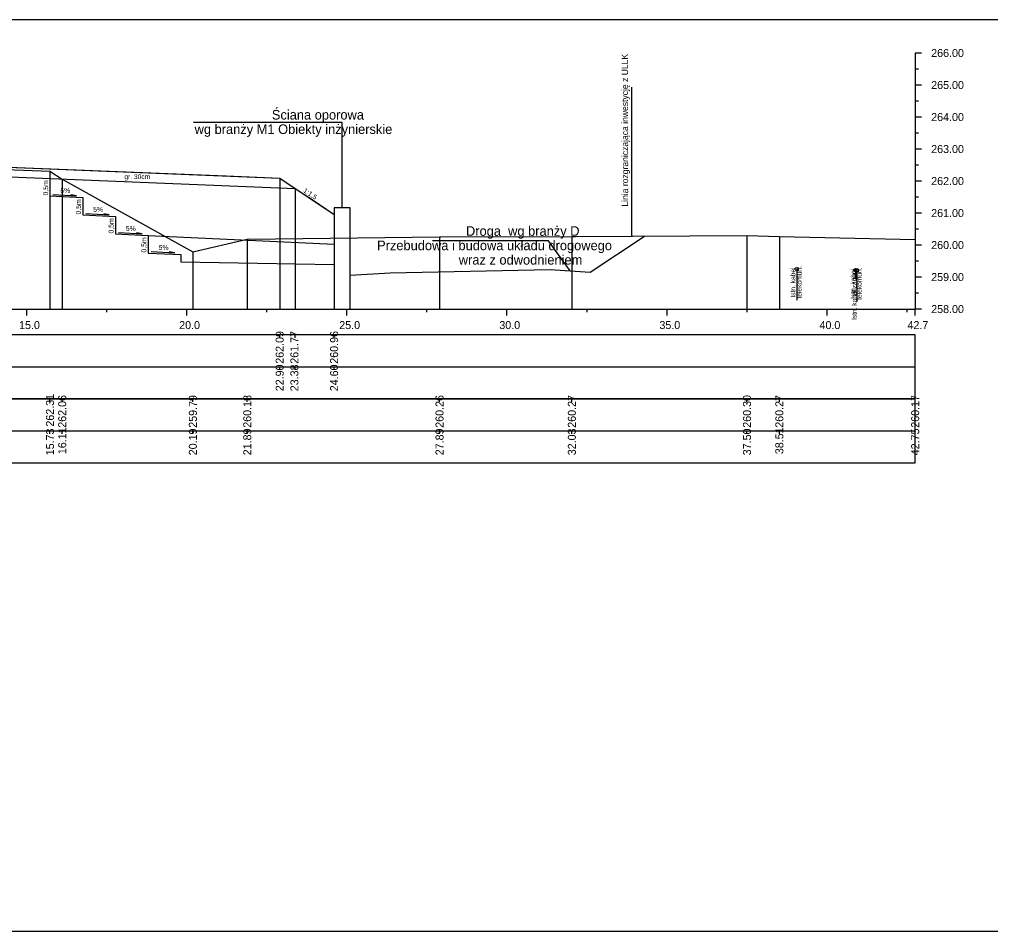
# Model space of a CAD drawing. Extents: x 6516023 to 6560129, y 5513077 to 5529206.
# Drawn here: x 6519427.98 to 6519458.32, y 5514451.16 to 5514479.66 of the extents above; entities that cross this region are included whole.
import ezdxf

# ---------------------------------------------------------------- set-up
doc = ezdxf.new("R2010")
doc.units = 0
for name, color, linetype in [('IR_default', 7, 'Continuous'), ('TOR_PRZEK_P-inne branze', 7, 'Continuous'), ('TOR_PRZEK_P-kable', 7, 'Continuous'), ('TOR_PRZEK_P-opisy', 7, 'Continuous'), ('TOR_PRZEK_P-schodkowanie+wymiana', 7, 'Continuous'), ('TOR_PRZEK_P-tabelka istniejace', 7, 'Continuous'), ('TOR_PRZEK_P-tabelka projektowane', 7, 'Continuous'), ('TOR_PRZEK_P-teren istniejacy', 7, 'Continuous'), ('TOR_PRZEK_P-uklad odniesienia', 7, 'Continuous'), ('TOR_PRZEK_P-warstwa ochronna I', 7, 'Continuous'), ('TOR_PRZEK_P-warstwa ochronna II', 7, 'Continuous'), ('TOR_PS_T-granica PKP-projektowana', 7, 'Continuous'), ('TOR_PS_T-skarpy projektowane', 7, 'Continuous'), ('TOR_RAMKI-ramka+tabelka 1', 7, 'Continuous')]:
    doc.layers.add(name, color=color, linetype=linetype)

msp = doc.modelspace()

# ---------------------------------------------------------------- linework, layer by layer
at = {"layer": 'IR_default'}
msp.add_lwpolyline([(6519426.598, 5514475.079), (6519434.44, 5514474.765), (6519436.113, 5514474.699), (6519436.226, 5514474.623), (6519436.755, 5514474.27), (6519437.124, 5514474.025), (6519437.813, 5514473.565)], dxfattribs=at)
at = {"layer": 'TOR_PRZEK_P-inne branze'}
for p, q in [((6519438.063, 5514476.434), (6519433.424, 5514476.434)), ((6519438.063, 5514473.765), (6519438.063, 5514476.434)), ((6519444.513, 5514472.734), (6519440.888, 5514472.734)), ((6519445.189, 5514471.8), (6519444.513, 5514472.734))]:
    msp.add_line(p, q, dxfattribs=at)
msp.add_lwpolyline([(6519437.813, 5514470.606), (6519438.313, 5514470.606), (6519438.313, 5514473.765), (6519437.813, 5514473.765)], close=True, dxfattribs=at)
msp.add_lwpolyline([(6519438.313, 5514471.668), (6519439.563, 5514471.742), (6519442.063, 5514471.79), (6519444.564, 5514471.838), (6519445.814, 5514471.762), (6519447.506, 5514472.889)], dxfattribs=at)
at = {"layer": 'TOR_PRZEK_P-kable'}
for p, q in [((6519452.264, 5514471.86), (6519452.264, 5514470.886)), ((6519454.095, 5514471.821), (6519454.095, 5514471.551)), ((6519454.143, 5514471.82), (6519454.143, 5514470.846))]:
    msp.add_line(p, q, dxfattribs=at)
for centre in [(6519452.264, 5514471.86), (6519454.095, 5514471.821), (6519454.143, 5514471.82)]:
    msp.add_circle(centre, 0.05, dxfattribs=at)
at = {"layer": 'TOR_PRZEK_P-schodkowanie+wymiana'}
for p, q in [((6519428.939, 5514474.683), (6519428.939, 5514474.14)), ((6519428.939, 5514474.14), (6519429.962, 5514474.089)), ((6519429.962, 5514474.089), (6519429.962, 5514473.546)), ((6519429.962, 5514473.546), (6519430.985, 5514473.495)), ((6519430.985, 5514473.495), (6519430.985, 5514472.952)), ((6519430.985, 5514472.952), (6519432.008, 5514472.901)), ((6519432.008, 5514472.901), (6519437.813, 5514472.634)), ((6519432.008, 5514472.901), (6519432.008, 5514472.358)), ((6519432.008, 5514472.358), (6519433.031, 5514472.306)), ((6519433.031, 5514472.306), (6519433.031, 5514472.085)), ((6519433.031, 5514472.085), (6519437.813, 5514472.001))]:
    msp.add_line(p, q, dxfattribs=at)
at = {"layer": 'TOR_PRZEK_P-tabelka istniejace'}
for p, q in [((6519428.939, 5514467.706), (6519428.939, 5514467.806)), ((6519429.321, 5514467.706), (6519429.321, 5514467.806)), ((6519433.401, 5514467.706), (6519433.401, 5514467.806)), ((6519435.101, 5514467.706), (6519435.101, 5514467.806)), ((6519441.106, 5514467.706), (6519441.106, 5514467.806)), ((6519445.239, 5514467.706), (6519445.239, 5514467.806)), ((6519450.709, 5514467.706), (6519450.709, 5514467.806)), ((6519451.72, 5514467.706), (6519451.72, 5514467.806)), ((6519455.963, 5514467.706), (6519455.963, 5514467.806)), ((6519362.163, 5514466.806), (6519455.963, 5514466.806)), ((6519428.939, 5514466.706), (6519428.939, 5514466.806)), ((6519429.321, 5514466.706), (6519429.321, 5514466.806)), ((6519433.401, 5514466.706), (6519433.401, 5514466.806)), ((6519435.101, 5514466.706), (6519435.101, 5514466.806)), ((6519441.106, 5514466.706), (6519441.106, 5514466.806)), ((6519445.239, 5514466.706), (6519445.239, 5514466.806)), ((6519450.709, 5514466.706), (6519450.709, 5514466.806)), ((6519451.72, 5514466.706), (6519451.72, 5514466.806)), ((6519455.963, 5514466.706), (6519455.963, 5514466.806))]:
    msp.add_line(p, q, dxfattribs=at)
for points in [[(6519428.939, 5514474.913), (6519428.939, 5514470.806), (6519428.939, 5514470.676), (6519428.939, 5514470.606)], [(6519429.321, 5514474.669), (6519429.321, 5514470.806), (6519429.321, 5514470.676), (6519429.321, 5514470.606)], [(6519441.106, 5514472.863), (6519441.106, 5514470.806), (6519441.106, 5514470.676), (6519441.106, 5514470.606)], [(6519445.239, 5514472.874), (6519445.239, 5514470.806), (6519445.239, 5514470.676), (6519445.239, 5514470.606)], [(6519450.709, 5514472.908), (6519450.709, 5514470.806), (6519450.709, 5514470.676), (6519450.709, 5514470.606)], [(6519451.72, 5514472.871), (6519451.72, 5514470.806), (6519451.72, 5514470.676), (6519451.72, 5514470.606)], [(6519435.101, 5514472.786), (6519435.101, 5514470.806), (6519435.101, 5514470.676), (6519435.101, 5514470.606)], [(6519455.963, 5514472.781), (6519455.963, 5514470.806), (6519455.963, 5514470.676), (6519455.963, 5514470.606)], [(6519433.401, 5514472.393), (6519433.401, 5514470.806), (6519433.401, 5514470.676), (6519433.401, 5514470.606)]]:
    msp.add_lwpolyline(points, dxfattribs=at)
msp.add_lwpolyline([(6519362.163, 5514467.806), (6519362.163, 5514465.806), (6519455.963, 5514465.806), (6519455.963, 5514467.806)], close=True, dxfattribs=at)
at = {"layer": 'TOR_PRZEK_P-tabelka projektowane'}
for p, q in [((6519436.113, 5514469.706), (6519436.113, 5514469.806)), ((6519436.596, 5514469.706), (6519436.596, 5514469.806)), ((6519437.813, 5514469.706), (6519437.813, 5514469.806)), ((6519362.163, 5514468.806), (6519455.963, 5514468.806)), ((6519436.113, 5514468.706), (6519436.113, 5514468.806)), ((6519436.596, 5514468.706), (6519436.596, 5514468.806)), ((6519437.813, 5514468.706), (6519437.813, 5514468.806))]:
    msp.add_line(p, q, dxfattribs=at)
for points in [[(6519436.113, 5514474.699), (6519436.113, 5514470.806), (6519436.113, 5514470.676), (6519436.113, 5514470.606)], [(6519436.596, 5514474.377), (6519436.596, 5514470.806), (6519436.596, 5514470.676), (6519436.596, 5514470.606)], [(6519437.813, 5514473.565), (6519437.813, 5514470.806), (6519437.813, 5514470.676), (6519437.813, 5514470.606)]]:
    msp.add_lwpolyline(points, dxfattribs=at)
msp.add_lwpolyline([(6519362.163, 5514469.806), (6519362.163, 5514467.806), (6519455.963, 5514467.806), (6519455.963, 5514469.806)], close=True, dxfattribs=at)
at = {"layer": 'TOR_PRZEK_P-teren istniejacy'}
msp.add_lwpolyline([(6519390.663, 5514472.946), (6519400.982, 5514472.499), (6519403.785, 5514473.649), (6519406.336, 5514474.978), (6519407.077, 5514475.184), (6519407.674, 5514475.593), (6519418.719, 5514475.297), (6519428.939, 5514474.913), (6519429.321, 5514474.669), (6519433.401, 5514472.393), (6519435.101, 5514472.786), (6519435.109, 5514472.788), (6519435.133, 5514472.787), (6519441.106, 5514472.863), (6519441.143, 5514472.864), (6519445.239, 5514472.874), (6519445.339, 5514472.874), (6519445.354, 5514472.876), (6519450.709, 5514472.908), (6519451.72, 5514472.871), (6519455.963, 5514472.781)], dxfattribs=at)
at = {"layer": 'TOR_PRZEK_P-uklad odniesienia'}
for p, q in [((6519455.963, 5514478.606), (6519455.963, 5514470.606)), ((6519456.163, 5514478.606), (6519455.963, 5514478.606)), ((6519456.063, 5514478.106), (6519455.963, 5514478.106)), ((6519456.163, 5514477.606), (6519455.963, 5514477.606)), ((6519456.063, 5514477.106), (6519455.963, 5514477.106)), ((6519456.163, 5514476.606), (6519455.963, 5514476.606)), ((6519456.063, 5514476.106), (6519455.963, 5514476.106)), ((6519456.163, 5514475.606), (6519455.963, 5514475.606)), ((6519456.063, 5514475.106), (6519455.963, 5514475.106)), ((6519456.163, 5514474.606), (6519455.963, 5514474.606)), ((6519456.063, 5514474.106), (6519455.963, 5514474.106)), ((6519456.163, 5514473.606), (6519455.963, 5514473.606)), ((6519456.063, 5514473.106), (6519455.963, 5514473.106)), ((6519456.163, 5514472.606), (6519455.963, 5514472.606)), ((6519456.063, 5514472.106), (6519455.963, 5514472.106)), ((6519456.163, 5514471.606), (6519455.963, 5514471.606)), ((6519456.063, 5514471.106), (6519455.963, 5514471.106)), ((6519365.963, 5514470.606), (6519455.963, 5514470.606)), ((6519428.213, 5514470.406), (6519428.213, 5514470.606)), ((6519430.713, 5514470.506), (6519430.713, 5514470.606)), ((6519433.213, 5514470.406), (6519433.213, 5514470.606)), ((6519435.713, 5514470.506), (6519435.713, 5514470.606)), ((6519438.213, 5514470.406), (6519438.213, 5514470.606)), ((6519440.713, 5514470.506), (6519440.713, 5514470.606)), ((6519443.213, 5514470.406), (6519443.213, 5514470.606)), ((6519445.713, 5514470.506), (6519445.713, 5514470.606)), ((6519448.213, 5514470.406), (6519448.213, 5514470.606)), ((6519450.713, 5514470.506), (6519450.713, 5514470.606)), ((6519453.213, 5514470.406), (6519453.213, 5514470.606)), ((6519455.713, 5514470.506), (6519455.713, 5514470.606)), ((6519455.963, 5514470.406), (6519455.963, 5514470.606)), ((6519456.163, 5514470.606), (6519455.963, 5514470.606))]:
    msp.add_line(p, q, dxfattribs=at)
at = {"layer": 'TOR_PRZEK_P-warstwa ochronna I'}
msp.add_lwpolyline([(6519426.913, 5514474.764), (6519436.596, 5514474.377)], dxfattribs=at)
at = {"layer": 'TOR_PRZEK_P-warstwa ochronna II'}
msp.add_lwpolyline([(6519396.249, 5514472.704), (6519396.906, 5514473.141), (6519398.826, 5514473.237), (6519399.353, 5514472.846), (6519399.753, 5514472.846), (6519400.833, 5514473.566), (6519401.833, 5514473.616), (6519404.713, 5514475.029), (6519408.713, 5514475.189), (6519409.463, 5514475.219), (6519411.018, 5514475.282), (6519412.463, 5514475.224), (6519413.213, 5514475.194), (6519415.863, 5514475.088), (6519416.363, 5514475.087), (6519419.013, 5514475.193), (6519419.763, 5514475.223), (6519421.013, 5514475.273), (6519421.763, 5514475.273), (6519423.013, 5514475.223), (6519423.763, 5514475.193), (6519436.113, 5514474.699), (6519437.813, 5514473.565)], dxfattribs=at)
at = {"layer": 'TOR_PS_T-granica PKP-projektowana'}
msp.add_line((6519447.109, 5514472.886), (6519447.109, 5514477.544), dxfattribs=at)
at = {"layer": 'TOR_PS_T-skarpy projektowane'}
for points in [[(6519429.032, 5514474.185), (6519429.767, 5514474.145), (6519429.595, 5514474.176)], [(6519430.055, 5514473.59), (6519430.79, 5514473.551), (6519430.618, 5514473.582)], [(6519431.078, 5514472.996), (6519431.813, 5514472.957), (6519431.64, 5514472.987)], [(6519432.101, 5514472.402), (6519432.836, 5514472.362), (6519432.663, 5514472.393)]]:
    msp.add_lwpolyline(points, dxfattribs=at)
at = {"layer": 'TOR_RAMKI-ramka+tabelka 1'}
msp.add_lwpolyline([(6519359.513, 5514479.656), (6519607.013, 5514479.656), (6519607.013, 5514451.156), (6519359.513, 5514451.156)], close=True, dxfattribs=at)

# ---------------------------------------------------------------- texts
at = {"layer": 'TOR_PRZEK_P-inne branze'}
for s, p in [('Ściana oporowa ', (6519435.869, 5514476.527)), ('wg branży M1 Obiekty inżynierskie', (6519433.456, 5514476.077)), ('Droga  wg branży D', (6519441.933, 5514472.895)), ('Przebudowa i budowa układu drogowego', (6519439.155, 5514472.445)), ('wraz z odwodnieniem ', (6519441.707, 5514471.995))]:
    msp.add_text(s, height=0.3, dxfattribs=at).set_placement(p)
at = {"layer": 'TOR_PRZEK_P-kable'}
for s, height, p in [('telekomun.', 0.15, (6519452.413, 5514470.934)), ('Istn. kabel', 0.14999, (6519452.219, 5514470.962)), ('Istn. kabel', 0.14999, (6519454.099, 5514470.922)), ('Istn. kanalizacja', 0.14999, (6519454.133, 5514470.264)), ('telekomun.', 0.15, (6519454.293, 5514470.894))]:
    msp.add_text(s, height=height, rotation=90.0511, dxfattribs=at).set_placement(p)
at = {"layer": 'TOR_PRZEK_P-opisy'}
msp.add_text('1:1,5', height=0.15, rotation=325.9299, dxfattribs=at).set_placement((6519436.835, 5514474.274))
at = {"layer": 'TOR_PRZEK_P-schodkowanie+wymiana'}
for p in [(6519428.881, 5514474.156), (6519429.904, 5514473.562), (6519430.927, 5514472.968), (6519431.95, 5514472.373)]:
    msp.add_text('0,5m', height=0.1545, rotation=90, dxfattribs=at).set_placement(p)
at = {"layer": 'TOR_PRZEK_P-tabelka istniejace'}
for s, p in [('262.31', (6519429.064, 5514466.933)), ('262.06', (6519429.446, 5514466.898)), ('259.79', (6519433.526, 5514466.898)), ('260.18', (6519435.226, 5514466.898)), ('260.26', (6519441.231, 5514466.898)), ('260.27', (6519445.364, 5514466.898)), ('260.30', (6519450.834, 5514466.898)), ('260.27', (6519451.845, 5514466.898)), ('260.17', (6519456.088, 5514466.898)), ('15.73', (6519429.064, 5514466.038)), ('16.11', (6519429.446, 5514466.073)), ('20.19', (6519433.526, 5514466.038)), ('21.89', (6519435.226, 5514466.038)), ('27.89', (6519441.231, 5514466.038)), ('32.03', (6519445.364, 5514466.038)), ('37.50', (6519450.834, 5514466.038)), ('38.51', (6519451.845, 5514466.073)), ('42.75', (6519456.088, 5514466.037))]:
    msp.add_text(s, height=0.25, rotation=90, dxfattribs=at).set_placement(p)
at = {"layer": 'TOR_PRZEK_P-tabelka projektowane'}
for s, p in [('262.09', (6519436.238, 5514468.898)), ('261.77', (6519436.698, 5514468.898)), ('260.96', (6519437.938, 5514468.898)), ('22.90', (6519436.238, 5514468.038)), ('23.38', (6519436.698, 5514468.038)), ('24.60', (6519437.938, 5514468.038))]:
    msp.add_text(s, height=0.25, rotation=90, dxfattribs=at).set_placement(p)
at = {"layer": 'TOR_PRZEK_P-uklad odniesienia'}
for s, p in [('266.00', (6519456.463, 5514478.481)), ('265.00', (6519456.463, 5514477.481)), ('264.00', (6519456.463, 5514476.481)), ('263.00', (6519456.463, 5514475.481)), ('262.00', (6519456.463, 5514474.481)), ('261.00', (6519456.463, 5514473.481)), ('260.00', (6519456.463, 5514472.481)), ('259.00', (6519456.463, 5514471.481)), ('258.00', (6519456.463, 5514470.481)), ('15.0', (6519427.974, 5514469.981)), ('20.0', (6519432.974, 5514469.981)), ('25.0', (6519437.974, 5514469.981)), ('30.0', (6519442.974, 5514469.981)), ('35.0', (6519447.974, 5514469.981)), ('40.0', (6519452.974, 5514469.981)), ('42.7', (6519455.724, 5514469.981))]:
    msp.add_text(s, height=0.25, dxfattribs=at).set_placement(p)
at = {"layer": 'TOR_PRZEK_P-warstwa ochronna I'}
msp.add_text('gr. 30cm', height=0.15, dxfattribs=at).set_placement((6519431.262, 5514474.666))
at = {"layer": 'TOR_PS_T-granica PKP-projektowana'}
msp.add_text('Linia rozgraniczająca inwestycję z ULLK', height=0.2, rotation=90.0511, dxfattribs=at).set_placement((6519446.998, 5514473.808))
at = {"layer": 'TOR_PS_T-skarpy projektowane'}
for p in [(6519429.264, 5514474.236), (6519430.287, 5514473.642), (6519431.31, 5514473.048), (6519432.333, 5514472.454)]:
    msp.add_text('5%', height=0.1545, dxfattribs=at).set_placement(p)

doc.saveas('drawing.dxf')
